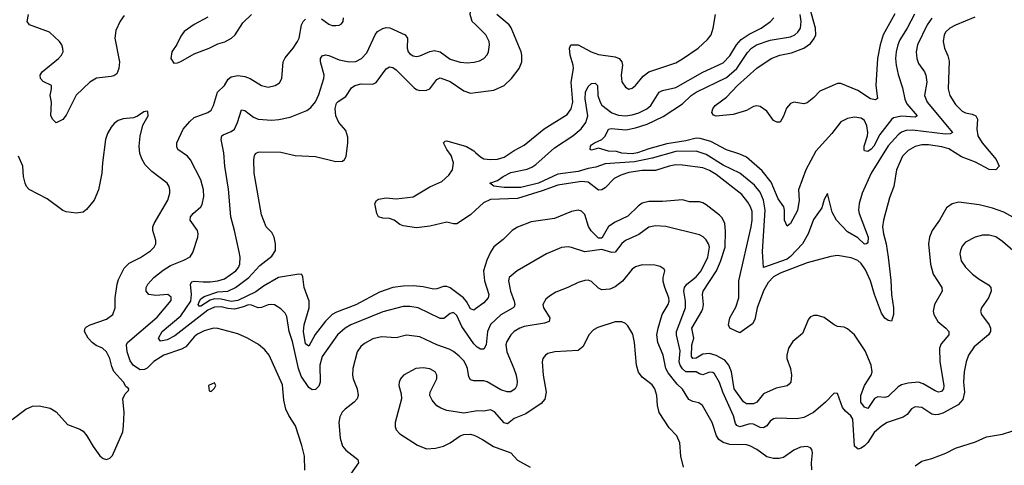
# Model space of a CAD drawing. Header units: inches. Extents: x 1305375 to 1407406, y 744550 to 841633.
# Tile 314 of 509: x 1387294 to 1393140, y 781556 to 784200. Entities that reach past the tile are written whole.
import ezdxf

# ---------------------------------------------------------------- set-up
doc = ezdxf.new("R2010")
doc.units = ezdxf.units.IN
doc.header["$MEASUREMENT"] = 0
doc.layers.add('B3788', color=7, linetype='Continuous')
doc.layers.add('B3798', color=7, linetype='Continuous')

msp = doc.modelspace()

# ---------------------------------------------------------------- linework, layer by layer
at = {"layer": 'B3788', "color": 5}
for points, elevation in [([(1390000, 784170.5), (1389980.3, 784190), (1389968.2, 784230), (1389973.5, 784266.5), (1390000, 784318.5)], 1040), ([(1387914.3, 784225.7), (1387890.7, 784190.7), (1387865.1, 784134.9), (1387857.8, 784090), (1387886.4, 783950), (1387883.5, 783910), (1387870, 783878.3), (1387852.7, 783867.3), (1387836.6, 783863.4), (1387750, 783852.3), (1387710, 783829.9), (1387628.4, 783751.6), (1387570, 783634), (1387550, 783608), (1387510, 783588.7), (1387490, 783608), (1387478, 783630), (1387482, 783710), (1387475.1, 783750), (1387483.6, 783790), (1387482.7, 783810), (1387432.7, 783832.7), (1387418.3, 783850), (1387415.6, 783870), (1387427.4, 783890), (1387525.1, 783970), (1387543.1, 783990), (1387551.1, 784010), (1387549.7, 784029.7), (1387543.6, 784050), (1387529.8, 784069.8), (1387470, 784126), (1387352.7, 784170), (1387338.7, 784190), (1387345.7, 784230)], 1060), ([(1388410, 784215.1), (1388330, 784172), (1388270.8, 784130), (1388250, 784102), (1388227.7, 784052.3), (1388198, 784010), (1388192, 783970), (1388210, 783942), (1388230, 783944.7), (1388250, 783951), (1388330, 783997.3), (1388419, 784030), (1388470, 784057.6), (1388511.8, 784068.2), (1388551.8, 784090), (1388573.3, 784110), (1388619.6, 784180.4), (1388670, 784231)], 1080), ([(1389085.9, 784205.9), (1389130, 784173.4), (1389150, 784165.7), (1389170, 784164.9), (1389190, 784166.4), (1389203.9, 784176.1), (1389214.5, 784190), (1389216.2, 784210)], 1060), ([(1388987.8, 781527.8), (1388984.9, 781610), (1388970, 781674), (1388930.6, 781790), (1388891.1, 781851.1), (1388874.5, 781890), (1388863.1, 781943.1), (1388854.3, 782034.3), (1388775, 782210), (1388750, 782241.1), (1388712.1, 782272.1), (1388647, 782310), (1388590, 782336.4), (1388470, 782368.3), (1388444.7, 782370), (1388390, 782354.2), (1388350, 782334.8), (1388330, 782317.6), (1388280.6, 782259.4), (1388255.1, 782244.9), (1388150, 782209.3), (1388090, 782171.2), (1388050, 782132.5), (1388035.4, 782124.6), (1388010, 782123.2), (1387970, 782147.6), (1387950, 782175.4), (1387931.7, 782228.3), (1387927.9, 782270), (1387934.5, 782285.5), (1388110, 782435), (1388194, 782534), (1388194.2, 782554.2), (1388173.2, 782570), (1388102.8, 782562.8), (1388061.2, 782570), (1388044.7, 782590), (1388045.7, 782610), (1388054, 782630), (1388089.8, 782670), (1388146, 782714), (1388190, 782741.3), (1388267.8, 782772.2), (1388306.4, 782793.6), (1388322.4, 782817.6), (1388350.9, 782910), (1388354.5, 782930), (1388349.7, 782950), (1388306.6, 783010), (1388308, 783030), (1388324.7, 783050), (1388370, 783088.9), (1388377.1, 783102.9), (1388387, 783150), (1388385, 783190), (1388369.2, 783249.2), (1388309, 783369), (1388290.6, 783390.6), (1388233, 783430), (1388226.1, 783446.1), (1388226.8, 783470), (1388264, 783550), (1388303.3, 783596.7), (1388330, 783620.2), (1388411.2, 783648.8), (1388430, 783663.7), (1388445.1, 783690), (1388469.2, 783770.8), (1388510, 783810.3), (1388532.2, 783847.8), (1388550, 783860.8), (1388590, 783867.8), (1388630, 783862.4), (1388662, 783850), (1388730, 783808.8), (1388770, 783799.5), (1388810, 783808.7), (1388835.7, 783824.3), (1388849.8, 783850.2), (1388858.8, 783950), (1388870, 783973.4), (1388918.5, 784030), (1388944.2, 784070), (1388952.7, 784090), (1388966.5, 784170), (1388976.2, 784190), (1388990, 784202.7)], 1060), ([(1390000, 782266.7), (1389990, 782277), (1389919.8, 782379.8), (1389890, 782444.4), (1389870, 782463.5), (1389850, 782457.3), (1389812.3, 782427.7), (1389790, 782427.2), (1389659.5, 782490), (1389610, 782499.1), (1389570, 782497.9), (1389450, 782466.5), (1389260.9, 782390), (1389225.6, 782370), (1389180.9, 782330), (1389090, 782201.3), (1389076.3, 782150), (1389078.2, 782050), (1389070, 782025.6), (1389050, 782005.1), (1389030, 782004), (1389010, 782018), (1388965.1, 782085.1), (1388949.6, 782129.6), (1388913.1, 782290), (1388893.5, 782350), (1388879.6, 782439.6), (1388870, 782458.4), (1388844.8, 782484.8), (1388807.5, 782507.5), (1388790, 782510.9), (1388770, 782507.7), (1388730, 782492.3), (1388710, 782490.7), (1388670, 782506.3), (1388650, 782508.3), (1388623.6, 782496.4), (1388570, 782482.7), (1388530, 782485.4), (1388490, 782495.3), (1388450, 782494.9), (1388410, 782475.9), (1388215.9, 782324.1), (1388170, 782300.5), (1388130, 782293.2), (1388118.5, 782310), (1388139.3, 782350), (1388250, 782443.5), (1388309.2, 782530), (1388314.7, 782570), (1388307.1, 782630), (1388315.5, 782644.5), (1388330.8, 782649.2), (1388383.7, 782643.7), (1388425.2, 782645.2), (1388470, 782650.1), (1388510, 782662), (1388576.5, 782710), (1388593, 782730), (1388601.8, 782750), (1388603.4, 782790), (1388597, 782823), (1388569.4, 782950), (1388546.9, 783030), (1388534, 783194), (1388511, 783330), (1388506.7, 783410), (1388489.7, 783490), (1388493.3, 783510), (1388502.5, 783517.5), (1388550, 783535.6), (1388570, 783550.4), (1388587.4, 783590), (1388610, 783664.4), (1388630, 783660.2), (1388681.2, 783621.2), (1388710, 783609.3), (1388790, 783603.8), (1388833.3, 783606.7), (1388899.1, 783620.9), (1388999.2, 783660.8), (1389021.7, 783678.3), (1389050, 783712.7), (1389070, 783756.3), (1389099.8, 783850), (1389102.2, 783870), (1389079, 783950), (1389080.9, 783970), (1389090, 783984.9), (1389110, 783991.1), (1389130, 783987.3), (1389190, 783961), (1389250.5, 783949.5), (1389290, 783951.1), (1389322.6, 783970), (1389356, 784004), (1389405.1, 784110), (1389419.2, 784130), (1389450, 784147.6), (1389470, 784153.4), (1389491.7, 784151.7), (1389583.1, 784110), (1389596.5, 784090), (1389595.3, 784030), (1389599.5, 784010), (1389610, 783997.1), (1389630, 783985.7), (1389650, 783982), (1389670, 783985.7), (1389730, 784011.3), (1389757, 784017), (1389790.1, 784010.1), (1389850, 783964.7), (1389910, 783947.2), (1389950, 783943.9), (1389991.8, 783948.2), (1390000, 783950.3)], 1040), ([(1390000, 782484.2), (1389990, 782477.2), (1389970, 782483.5), (1389947.8, 782527.8), (1389929, 782549), (1389850, 782609.9), (1389830, 782616.7), (1389810, 782616.1), (1389770, 782602.3), (1389750, 782601.4), (1389690, 782615.6), (1389630, 782620.5), (1389570, 782619.3), (1389510, 782610.4), (1389430, 782582.5), (1389290, 782507.9), (1389175.7, 782464.3), (1389150, 782450.5), (1389109.7, 782410.3), (1389048.6, 782331.4), (1389010, 782262.6), (1388990, 782276.9), (1388978.7, 782350), (1388983.6, 782390), (1389012, 782490), (1389012.1, 782530), (1388982.9, 782610), (1388974.7, 782674.7), (1388968.2, 782688.2), (1388950.6, 782690.6), (1388830, 782669.3), (1388740.6, 782619.4), (1388695.7, 782584.3), (1388590, 782532.9), (1388550, 782527.6), (1388490, 782541.7), (1388450, 782542.9), (1388424, 782536), (1388370, 782500.2), (1388360, 782500), (1388354, 782510), (1388362.3, 782530), (1388370, 782543.5), (1388390, 782558.2), (1388470, 782585.7), (1388530.1, 782590.1), (1388575.1, 782610), (1388653.5, 782670), (1388718.8, 782741.2), (1388790, 782796.8), (1388813.1, 782830), (1388812.7, 782870), (1388804.2, 782910), (1388790, 782937.6), (1388757.6, 782970), (1388730, 783042), (1388686.7, 783290), (1388683.9, 783370), (1388687.1, 783392.9), (1388694.3, 783405.7), (1388710, 783413.8), (1388724.8, 783415.2), (1388845.4, 783414.6), (1388930, 783394.8), (1389050, 783387.2), (1389170, 783358), (1389210, 783359.7), (1389222.7, 783370), (1389231.6, 783388.4), (1389242.8, 783470), (1389242.5, 783502.5), (1389230, 783541.8), (1389188.9, 783588.9), (1389170, 783629.7), (1389167.2, 783672.8), (1389175.4, 783704.6), (1389184.6, 783715.4), (1389230, 783744.9), (1389264, 783796), (1389283.5, 783810), (1389321.2, 783818.8), (1389390, 783818), (1389410, 783827.2), (1389470, 783908.3), (1389490, 783920.9), (1389510, 783916.8), (1389530, 783903.2), (1389635.8, 783795.8), (1389650, 783785.2), (1389670, 783779.7), (1389710, 783781), (1389730, 783789.3), (1389770, 783845.5), (1389790, 783855), (1389850, 783832.5), (1389930, 783777.7), (1389970, 783763.5), (1390000, 783767.5)], 1020), ([(1387250, 781828), (1387330.9, 781889.1), (1387370, 781907), (1387410, 781908.8), (1387474.4, 781894.4), (1387510, 781873.4), (1387577.5, 781797.5), (1387650, 781770.4), (1387670, 781758), (1387693, 781730), (1387730, 781666.8), (1387770, 781611.3), (1387790, 781596), (1387810, 781591), (1387830, 781598), (1387845.6, 781614.4), (1387905.3, 781754.7), (1387911.2, 781790), (1387913.6, 781870), (1387906, 781950), (1387919.3, 781980.7), (1387939.3, 782000.7), (1387941.2, 782010), (1387924.2, 782024.2), (1387909.6, 782050), (1387853.5, 782113.5), (1387841.6, 782141.6), (1387829.6, 782190.4), (1387809.8, 782230), (1387785.1, 782250), (1387747.3, 782267.3), (1387723.9, 782283.9), (1387699.8, 782310), (1387679.3, 782350), (1387682.7, 782370), (1387690, 782377.3), (1387711.4, 782388.6), (1387810, 782422.2), (1387846.6, 782450), (1387860.4, 782490), (1387861.4, 782550), (1387871.7, 782630), (1387881, 782659), (1387914.2, 782725.8), (1387944.2, 782755.8), (1388011.5, 782788.5), (1388071.2, 782828.8), (1388092.8, 782850), (1388102, 782870), (1388102.6, 782890), (1388083.5, 782950), (1388084.7, 782970), (1388092.2, 782990), (1388172.9, 783130), (1388186.2, 783170), (1388186, 783190), (1388181.1, 783210), (1388169.6, 783230), (1388078.3, 783298.3), (1388039.3, 783339.3), (1388020.5, 783370), (1388006.5, 783406.5), (1388003, 783450), (1388009.6, 783509.6), (1388025.4, 783574.6), (1388056, 783630), (1388054, 783654), (1388050, 783658), (1388030, 783653.2), (1387993, 783627), (1387970, 783617.6), (1387908.8, 783611.2), (1387878, 783602), (1387855.1, 783584.9), (1387837.7, 783562.3), (1387816.2, 783523.8), (1387803.7, 783490), (1387785.3, 783350), (1387782, 783290), (1387762.6, 783190), (1387735.3, 783130), (1387690, 783073.6), (1387670, 783058), (1387630, 783051.1), (1387570, 783060.5), (1387550, 783068), (1387457.6, 783137.6), (1387350, 783192.3), (1387334.5, 783210), (1387325.6, 783230), (1387316.3, 783270), (1387312.4, 783330), (1387286.3, 783390)], 1080), ([(1390000, 783069.3), (1389970, 783041.6), (1389890, 782988), (1389870, 782987.7), (1389830, 782998.9), (1389730, 782974.4), (1389650, 782964.4), (1389570, 782976.2), (1389550, 782984.2), (1389517, 783010), (1389490, 783021), (1389450, 783022.8), (1389424.7, 783030), (1389414.2, 783050), (1389402.2, 783110), (1389412.4, 783127.6), (1389424.2, 783135.8), (1389470, 783142.8), (1389530, 783137), (1389630, 783148.5), (1389730, 783208.8), (1389799.6, 783240.4), (1389842.9, 783277.1), (1389863.9, 783310), (1389868.8, 783350), (1389854.8, 783394.8), (1389829.1, 783430), (1389810, 783469.6), (1389820, 783480), (1389830, 783482), (1389946.7, 783446.7), (1389990, 783421.1), (1390000, 783412.3)], 980), ([(1390000, 782057.6), (1389990, 782057.6), (1389970, 782063.8), (1389960.8, 782080.8), (1389953.3, 782130), (1389945.8, 782150), (1389930, 782176.8), (1389903.9, 782203.9), (1389870, 782230.8), (1389844.5, 782244.5), (1389770, 782271.3), (1389670, 782318.5), (1389591.3, 782328.7), (1389530, 782312.9), (1389442, 782318), (1389390, 782305.8), (1389341.5, 782278.5), (1389319.6, 782260.4), (1389297.8, 782230), (1389272.6, 782130), (1389270.3, 782090), (1389273.8, 782070), (1389298.6, 782010), (1389304.4, 781970), (1389297.3, 781950), (1389280.3, 781930), (1389226, 781890), (1389208.8, 781871.2), (1389195.6, 781844.4), (1389188.7, 781810), (1389196.5, 781716.5), (1389210.1, 781670.1), (1389230, 781645.8), (1389301.3, 781590), (1389306.4, 781570), (1389257.3, 781502.7)], 1060), ([(1390000, 781877.2), (1389930, 781866.3), (1389830, 781881.7), (1389794.8, 781894.8), (1389769.8, 781909.8), (1389742.2, 781942.3), (1389729.6, 781970), (1389731.2, 781990), (1389769.7, 782070), (1389770.8, 782090), (1389760.5, 782110), (1389730, 782128.4), (1389690, 782134.8), (1389646.8, 782130), (1389573.4, 782090), (1389555.8, 782070), (1389547, 782050), (1389545.7, 782030), (1389559.5, 781979.5), (1389560.4, 781950), (1389522.4, 781810), (1389523.9, 781783.9), (1389530, 781766), (1389550, 781742.8), (1389655.9, 781675.9), (1389710, 781653.4), (1389763.3, 781656.7), (1389810, 781670.4), (1389850, 781688.4), (1389910, 781730.5), (1389930, 781739.3), (1389970, 781740.5), (1389990, 781735.5), (1390000, 781730.5)], 1080)]:
    msp.add_lwpolyline(points, dxfattribs=dict(at, elevation=elevation))
at = {"layer": 'B3788', "color": 5, "elevation": 1080}
msp.add_lwpolyline([(1388450, 782046), (1388414, 782030), (1388418, 781998), (1388430, 781994), (1388450, 782014), (1388458, 782030)], close=True, dxfattribs=at)
at = {"layer": 'B3798', "color": 5}
for points, elevation in [([(1392490, 784235.2), (1392420.7, 784110), (1392402, 784050), (1392386.2, 783970), (1392376.8, 783810), (1392387.4, 783732.6), (1392375.7, 783724.3), (1392345.1, 783730), (1392270, 783780.5), (1392170, 783821.1), (1392150, 783820.8), (1392045.1, 783774.9), (1392010, 783738.4), (1391970, 783707.3), (1391950, 783700.7), (1391890, 783709.7), (1391870, 783702.6), (1391845.9, 783674.1), (1391830, 783626.6), (1391810, 783591.8), (1391790, 783591.6), (1391770, 783602), (1391730, 783658), (1391690, 783685.1), (1391670, 783689.6), (1391650, 783685.1), (1391610, 783660.3), (1391530, 783637.4), (1391430, 783628.4), (1391413.6, 783633.6), (1391403.7, 783650), (1391409.6, 783670), (1391422.9, 783690), (1391490, 783739.6), (1391555.8, 783810), (1391670, 783911.4), (1391756.2, 783970), (1391807, 783990), (1391875.9, 784004.1), (1391950, 784030.6), (1391990, 784059.2), (1392011.6, 784088.4), (1392020.6, 784110), (1392019.6, 784150), (1391985.9, 784270)], 920), ([(1390000, 783412.3), (1390030, 783386), (1390050, 783374.7), (1390089.5, 783369.5), (1390130, 783371.6), (1390170, 783384.1), (1390230, 783423.2), (1390290, 783455), (1390408.6, 783551.4), (1390543.6, 783636.4), (1390568.1, 783670), (1390579, 783710), (1390568.4, 783830), (1390582.4, 783910), (1390580.7, 783930), (1390562.8, 783990), (1390559.2, 784030), (1390566.6, 784050), (1390610, 784051), (1390687.2, 784010), (1390730, 783993.5), (1390830, 783979), (1390852.9, 783970), (1390869.1, 783950), (1390872.1, 783930), (1390864.7, 783870), (1390870, 783831), (1390890, 783799.1), (1390910, 783788), (1390930, 783792.7), (1390950, 783808.5), (1390995.4, 783864.6), (1391029.9, 783890.1), (1391190, 783944.6), (1391230, 783966.8), (1391321.7, 784030), (1391378.2, 784081.8), (1391399.8, 784110), (1391412.2, 784150), (1391425.4, 784230)], 980), ([(1390000, 783767.5), (1390110, 783782), (1390170, 783810.2), (1390214.5, 783850), (1390260.4, 783910), (1390276.1, 783950), (1390275, 783990), (1390270.8, 784010), (1390211.7, 784151.7), (1390199.4, 784170), (1390127.3, 784230)], 1020), ([(1392966, 784214), (1392850, 784167.8), (1392816.9, 784150), (1392792.9, 784127.1), (1392783.5, 784110), (1392777.4, 784070), (1392785.2, 784030), (1392805.5, 783985.5), (1392813, 783953), (1392806.6, 783790), (1392816.5, 783750), (1392850, 783696), (1392890, 783656.5), (1392910, 783647.5), (1392950, 783640.2), (1392970.2, 783630), (1392981.6, 783610), (1392976.4, 783550), (1392982.4, 783510), (1393009.2, 783469.2), (1393092.2, 783370), (1393110.2, 783330), (1393090, 783309.8), (1393050, 783310.7), (1392970, 783354.3), (1392886.7, 783386.7), (1392810, 783434.1), (1392770, 783445.7), (1392690, 783457.2), (1392650, 783458.1), (1392610, 783447.4), (1392570, 783424.7), (1392536, 783390), (1392499.8, 783310), (1392483.5, 783210), (1392457.8, 783142.2), (1392423.2, 783010), (1392417.8, 782970), (1392423.2, 782930), (1392439.3, 782870), (1392450, 782790.7), (1392466.3, 782653.7), (1392470.1, 782570), (1392481.9, 782490), (1392482.4, 782450), (1392470, 782411.8), (1392450, 782415.8), (1392430, 782429.8), (1392410, 782458.9), (1392369.5, 782569.5), (1392346.4, 782650), (1392315.9, 782715.9), (1392290, 782753.4), (1392270, 782770.4), (1392230, 782787.7), (1392150, 782800.3), (1392110, 782795.1), (1391970, 782756.8), (1391810, 782696), (1391770, 782673.4), (1391738.8, 782641.2), (1391710, 782590.7), (1391673.2, 782490), (1391658.9, 782421.1), (1391644.3, 782395.7), (1391570, 782342.2), (1391510.6, 782370.6), (1391502.3, 782390), (1391510.5, 782430), (1391546.2, 782493.8), (1391563.3, 782550), (1391563.6, 782650), (1391638, 782970), (1391643.5, 783010), (1391642.1, 783062.1), (1391633.9, 783090), (1391618.1, 783118.1), (1391582.3, 783162.3), (1391430, 783280.8), (1391390, 783305.3), (1391350, 783320.8), (1391230, 783337.4), (1391190, 783338), (1391150, 783331.6), (1391070, 783306), (1390990, 783304.7), (1390910, 783293.3), (1390862.8, 783277.2), (1390823.1, 783256.9), (1390770, 783202.8), (1390750, 783189.4), (1390730, 783188.7), (1390670, 783235.1), (1390630, 783240.3), (1390490, 783218.9), (1390396.3, 783183.7), (1390250, 783138.6), (1390090, 783133.1), (1390047.2, 783112.8), (1390000, 783069.3)], 980), ([(1392710, 784208.3), (1392682.2, 784170), (1392625.1, 784050), (1392616.4, 784010), (1392619.8, 783970), (1392630, 783940.3), (1392665.8, 783890), (1392673.2, 783870), (1392679.5, 783830), (1392666.7, 783750), (1392681.4, 783710), (1392831.8, 783530), (1392818, 783522), (1392790, 783520.7), (1392595.7, 783544.3), (1392557.8, 783542.2), (1392530, 783531.7), (1392510, 783515.9), (1392450, 783450.6), (1392350.1, 783290), (1392295.5, 783170), (1392277.7, 783110), (1392274, 783070), (1392278.7, 783050), (1392331.5, 782910), (1392330, 782876), (1392321, 782870), (1392310, 782867.3), (1392270, 782904.8), (1392210, 782941.2), (1392144.6, 783010), (1392117.5, 783057.5), (1392090, 783168.7), (1392070, 783134), (1392056.4, 783083.6), (1392006.2, 783013.8), (1391976.4, 782930), (1391941.3, 782870), (1391870, 782793.9), (1391850, 782778.6), (1391709.8, 782729.8), (1391703.9, 782823.9), (1391720.5, 783070), (1391711.2, 783130), (1391690, 783176.8), (1391657.6, 783217.6), (1391569.6, 783289.6), (1391470, 783336.3), (1391370, 783400.8), (1391310, 783420.4), (1391190, 783417.3), (1391050, 783378.8), (1390944, 783356), (1390770, 783344.7), (1390715.4, 783324.6), (1390670, 783317), (1390610, 783298.5), (1390490, 783284), (1390375, 783230), (1390270, 783204), (1390170, 783204.4), (1390110, 783212), (1390085.2, 783230), (1390130, 783245.2), (1390164.7, 783270), (1390210, 783293.4), (1390306.7, 783313.3), (1390335.6, 783324.4), (1390359.3, 783340.7), (1390470, 783439.8), (1390578.6, 783510), (1390627.4, 783552.6), (1390654.9, 783590), (1390666.7, 783630), (1390651.3, 783730), (1390652.4, 783770), (1390670, 783803.2), (1390690, 783821.5), (1390710, 783824.1), (1390724.1, 783810), (1390726.5, 783750), (1390739.6, 783710), (1390750, 783693.1), (1390810, 783647.4), (1390850, 783632.4), (1390890, 783629.7), (1390930, 783635.1), (1390970, 783647.4), (1391016.8, 783670), (1391041.3, 783690), (1391090.5, 783769.5), (1391110, 783779.3), (1391190, 783796.6), (1391350, 783888.1), (1391470, 783944.8), (1391510, 783984.5), (1391549, 784051), (1391578.1, 784081.9), (1391625.1, 784114.9), (1391696.4, 784150), (1391751.2, 784190), (1391771.3, 784210)], 960), ([(1392607.6, 784232.4), (1392564.1, 784150), (1392519.7, 784080.3), (1392507.4, 784050), (1392498.5, 784010), (1392494.4, 783970), (1392498.5, 783930), (1392510, 783874.9), (1392536.5, 783796.5), (1392548.6, 783728.6), (1392561.6, 783701.6), (1392622.3, 783630), (1392610, 783620.8), (1392530, 783627.4), (1392483.1, 783616.9), (1392470, 783606.9), (1392400.4, 783519.6), (1392364.4, 783450), (1392350, 783431.6), (1392330, 783418.7), (1392310, 783421.2), (1392307.8, 783427.8), (1392307.5, 783450), (1392327.2, 783510), (1392329.2, 783530), (1392323.9, 783570), (1392310, 783601.7), (1392290, 783615.9), (1392250, 783621), (1392210, 783613.3), (1392170, 783593.6), (1392115.2, 783524.8), (1392020.6, 783419.4), (1391960.7, 783310), (1391918.9, 783190), (1391922.5, 783130), (1391912.5, 783067.6), (1391870, 782989.7), (1391850, 782975.1), (1391834.5, 783010), (1391834.7, 783070), (1391830.4, 783090.4), (1391797.6, 783137.6), (1391754.9, 783234.9), (1391702.6, 783302.6), (1391610, 783385), (1391570, 783402.8), (1391490, 783427.8), (1391396.9, 783476.9), (1391334.6, 783494.6), (1391310, 783496.7), (1391250, 783481.5), (1391136.6, 783463.4), (1391030, 783434.3), (1390963.1, 783410), (1390930, 783403.9), (1390870, 783408.7), (1390838.1, 783418.1), (1390790, 783420.4), (1390730, 783437.2), (1390690, 783426.2), (1390680.7, 783430), (1390684, 783450), (1390690, 783457), (1390707.3, 783470), (1390750, 783488.7), (1390770, 783508.4), (1390790, 783550.3), (1390806.2, 783553.8), (1390893.3, 783546.7), (1390950, 783557.6), (1391019.6, 783580.4), (1391114.1, 783625.9), (1391230, 783700.3), (1391281.2, 783750), (1391309.7, 783770.3), (1391490, 783857.4), (1391552.6, 783910), (1391614.7, 784005.3), (1391638.3, 784030), (1391668.2, 784050), (1391750, 784077.4), (1391870, 784099), (1391897.2, 784110), (1391914.8, 784125.2), (1391929.9, 784150), (1391934.5, 784190), (1391927.6, 784230)], 940), ([(1390000, 783950.3), (1390023.6, 783956.4), (1390049.8, 783970.2), (1390068.9, 783991.1), (1390077.2, 784010), (1390083.1, 784050), (1390080.7, 784070), (1390061.4, 784110), (1390000, 784170.5)], 1040), ([(1393239.7, 782999.7), (1393137.1, 783057.1), (1393070, 783082), (1392990, 783102), (1392870, 783116.5), (1392830, 783107.3), (1392796, 783084), (1392755.3, 783010), (1392710.8, 782949.2), (1392696.6, 782910), (1392690.9, 782870), (1392700.9, 782750), (1392718, 782690), (1392769, 782610), (1392771.3, 782590), (1392724.7, 782510), (1392718.5, 782470), (1392722.2, 782450), (1392744.8, 782410), (1392793.6, 782370), (1392810.2, 782350), (1392811.2, 782330), (1392764.2, 782275.8), (1392755.3, 782250), (1392758.1, 782170), (1392780.4, 782030), (1392778.4, 782010), (1392766.3, 781993.7), (1392750, 781990.7), (1392730, 781998.4), (1392658.9, 782038.9), (1392630, 782048.4), (1392570, 782043.7), (1392530, 782033.3), (1392510, 782021.7), (1392450, 781963.4), (1392430, 781958.7), (1392390, 781961.3), (1392370, 781952.7), (1392330, 781893.3), (1392310, 781900.3), (1392287.9, 781930), (1392288.8, 781970), (1392309.5, 782030), (1392350.4, 782090), (1392356.2, 782110), (1392349.2, 782150), (1392314.2, 782234.2), (1392250, 782329.7), (1392210, 782365.4), (1392190, 782375.1), (1392150, 782379.8), (1392130, 782388.9), (1392070, 782432.2), (1392030, 782444.8), (1392010, 782445.1), (1391990, 782436.9), (1391977.4, 782422.6), (1391941.8, 782338.2), (1391885.2, 782290), (1391858.2, 782250), (1391848.1, 782210), (1391849.1, 782190), (1391870.3, 782129.7), (1391877.3, 782090), (1391873.1, 782050), (1391863.4, 782036.6), (1391850, 782027.8), (1391786.3, 782013.7), (1391710, 781979.5), (1391670, 781930.8), (1391650, 781919.9), (1391610, 781920.6), (1391592.2, 781932.2), (1391535.4, 782010), (1391519.7, 782110), (1391504, 782150), (1391479.9, 782179.9), (1391430, 782207.1), (1391390, 782218.9), (1391350, 782216.1), (1391310, 782192.4), (1391290, 782189.9), (1391282.5, 782202.5), (1391284.7, 782270), (1391296.6, 782310), (1391284.9, 782370), (1391344.5, 782470), (1391350, 782487.2), (1391353.2, 782510), (1391348.3, 782570), (1391352.2, 782590), (1391431.7, 782710), (1391455.7, 782764.3), (1391482, 782850), (1391485.4, 782945.4), (1391479.9, 782990), (1391463.9, 783023.9), (1391450, 783039.2), (1391370, 783101.6), (1391350, 783113.3), (1391330, 783118.2), (1391270, 783118.3), (1391230, 783131.2), (1391110, 783121.1), (1391030, 783121.5), (1390990, 783110.6), (1390966.2, 783093.8), (1390905.4, 783034.5), (1390830, 782997.8), (1390790, 782971.9), (1390750, 782904.4), (1390730, 782903), (1390686.6, 782946.6), (1390671.9, 782971.9), (1390650, 783044.6), (1390630, 783063.5), (1390610, 783069.9), (1390570, 783061.9), (1390470, 783021), (1390330, 783001.2), (1390250, 782968.8), (1390218, 782950), (1390165, 782895), (1390110, 782852.9), (1390090, 782821.1), (1390067, 782773), (1390047.5, 782710), (1390053.2, 782650), (1390079.8, 782570), (1390075.1, 782550), (1390050, 782519.5), (1390000, 782484.2)], 1020), ([(1393190, 782829.8), (1393130, 782883.5), (1393090, 782910.9), (1393050, 782921.5), (1393010, 782921.5), (1392967.3, 782910), (1392910, 782879.6), (1392890, 782857), (1392879, 782830), (1392876.5, 782810), (1392884, 782770), (1392910, 782732), (1392951.8, 782690), (1392990, 782659.6), (1393046.7, 782626.7), (1393060.4, 782610), (1393062.6, 782590), (1393046, 782550), (1393004.4, 782490), (1392999.5, 782470), (1393004.9, 782450), (1393050.3, 782390), (1393058.3, 782370), (1393057.4, 782350), (1393046, 782330), (1392960.8, 782259.2), (1392927.2, 782210), (1392913, 782170), (1392902.6, 782110), (1392897.8, 782050), (1392903.7, 781990), (1392894, 781946), (1392866, 781914), (1392775.1, 781864.9), (1392750, 781856.8), (1392730, 781854.8), (1392710, 781859.3), (1392650, 781899.7), (1392610, 781903.5), (1392590, 781891.3), (1392562.6, 781857.4), (1392538.6, 781841.4), (1392445.5, 781810), (1392410, 781788.9), (1392366.9, 781750), (1392330, 781692), (1392310, 781670.8), (1392290, 781657.2), (1392271.5, 781651.5), (1392249.9, 781669.9), (1392239.9, 781830), (1392229.8, 781850), (1392197.2, 781877.2), (1392179.1, 781899.1), (1392150, 781982), (1392130, 781984), (1392078.4, 781930), (1392007.4, 781870), (1391950, 781839.8), (1391908.6, 781831.4), (1391790, 781836.2), (1391770, 781831.8), (1391750, 781818), (1391729.5, 781790.5), (1391710, 781778.5), (1391690, 781780.9), (1391650, 781800.5), (1391630, 781801.8), (1391570, 781784.3), (1391551.5, 781791.5), (1391544.1, 781804.1), (1391531.8, 781850), (1391469.4, 781990), (1391448.1, 782048.1), (1391418.6, 782098.6), (1391410, 782107.1), (1391390, 782109.1), (1391350, 782092), (1391330, 782098), (1391310, 782110.9), (1391250, 782110.9), (1391230, 782128.1), (1391215.7, 782150), (1391210.3, 782170), (1391215.5, 782235.5), (1391193.8, 782330), (1391193.2, 782350), (1391247.4, 782490), (1391247.6, 782530), (1391238.1, 782590), (1391241.4, 782610), (1391254.9, 782630), (1391310, 782674.2), (1391339.2, 782710), (1391379.6, 782790), (1391389, 782850), (1391383.8, 782870), (1391370, 782892.8), (1391351.3, 782911.3), (1391330, 782923.1), (1391130, 782972), (1391070, 782976.8), (1391030, 782968.1), (1390970, 782925.8), (1390890, 782889), (1390868.7, 782871.3), (1390830, 782821), (1390810, 782817.7), (1390750, 782835.4), (1390650, 782822.3), (1390570, 782849), (1390550, 782852.2), (1390510.9, 782849.1), (1390422.3, 782810), (1390248.4, 782710), (1390201.1, 782670), (1390195.9, 782650), (1390207.1, 782590), (1390230.1, 782529.9), (1390234.5, 782510), (1390230, 782496.9), (1390224.7, 782490), (1390150, 782449.1), (1390089.2, 782390.8), (1390070.9, 782349.1), (1390062.9, 782270), (1390050, 782244.8), (1390030, 782244.9), (1390010, 782256.3), (1390000, 782266.7)], 1040), ([(1391997, 781530), (1391995.1, 781570), (1392002, 781630), (1391998, 781650), (1391990, 781659.3), (1391970, 781667), (1391930, 781663.6), (1391890, 781645.6), (1391830, 781603.1), (1391804.2, 781595.8), (1391770, 781596.2), (1391730, 781606.2), (1391670, 781650.7), (1391630, 781672.3), (1391610, 781676.5), (1391510, 781678.6), (1391470.6, 781690.6), (1391446, 781710), (1391430.7, 781730.7), (1391406.4, 781810), (1391348.4, 781910), (1391326.3, 781926.3), (1391290, 781935.4), (1391267.2, 781947.2), (1391230, 782008.5), (1391197.4, 782037.4), (1391144.7, 782104.7), (1391130.4, 782130), (1391115.5, 782210), (1391083.7, 782283.7), (1391077.9, 782330), (1391084.5, 782370), (1391109.2, 782450), (1391143.7, 782510), (1391149.2, 782530), (1391147.9, 782550), (1391123.7, 782610), (1391114.4, 782645.6), (1391113.8, 782670), (1391123.7, 782710), (1391120.2, 782720.2), (1391096.1, 782736.1), (1391064.2, 782744.2), (1390990, 782745.7), (1390950, 782734), (1390930, 782718.7), (1390872.4, 782647.6), (1390830, 782615.3), (1390798.6, 782601.4), (1390750, 782596.8), (1390730, 782606.2), (1390690, 782647.1), (1390670, 782653.8), (1390650, 782653), (1390610, 782640.5), (1390548.8, 782610), (1390477.5, 782582.6), (1390439.6, 782560.4), (1390418.1, 782541.9), (1390400.2, 782510), (1390403.5, 782490), (1390440.7, 782430), (1390437, 782410), (1390410, 782399.4), (1390290, 782379), (1390263.1, 782370), (1390230, 782350.7), (1390210, 782330.8), (1390186, 782290), (1390180.9, 782270), (1390185.5, 782230), (1390227.5, 782130), (1390240.9, 782090), (1390247.3, 782052.7), (1390245.2, 782030), (1390235.8, 782010), (1390210, 781990.9), (1390189.1, 781990.9), (1390150, 782003), (1390070, 782050.5), (1390050, 782057.5), (1390000, 782057.6)], 1060), ([(1391235.3, 781544.7), (1391219.6, 781610), (1391214.3, 781690), (1391195.1, 781730), (1391150, 781778.9), (1391090.9, 781870), (1391080.3, 781910), (1391077.3, 781970), (1391065.7, 782010), (1391050, 782034), (1390990, 782079.2), (1390968, 782108), (1390956.8, 782150), (1390944.5, 782284.5), (1390934.6, 782334.6), (1390903.8, 782383.8), (1390890, 782397), (1390870, 782407), (1390830, 782407.3), (1390727, 782373), (1390700.4, 782359.6), (1390673.7, 782330), (1390640, 782260.1), (1390610, 782236.9), (1390471.2, 782228.8), (1390430, 782219.1), (1390414.9, 782210), (1390400.3, 782190), (1390396, 782170), (1390402.2, 782090), (1390419, 781990), (1390411.3, 781948.7), (1390390, 781922.8), (1390298.6, 781861.4), (1390230, 781834), (1390190, 781801.3), (1390170, 781807.8), (1390112.9, 781872.9), (1390090, 781884.7), (1390050, 781878), (1390010, 781878.7), (1390000, 781877.2)], 1080), ([(1392610, 781552.4), (1392650, 781580.3), (1392710, 781597), (1392792, 781628), (1392850, 781657.6), (1392970, 781696), (1393034.9, 781725.1), (1393130, 781740.2), (1393190, 781759.7)], 1040), ([(1390000, 781730.5), (1390041, 781710), (1390106.9, 781666.9), (1390210.8, 781630), (1390250, 781586), (1390324.6, 781544.6)], 1080)]:
    msp.add_lwpolyline(points, dxfattribs=dict(at, elevation=elevation))

doc.saveas('drawing.dxf')
